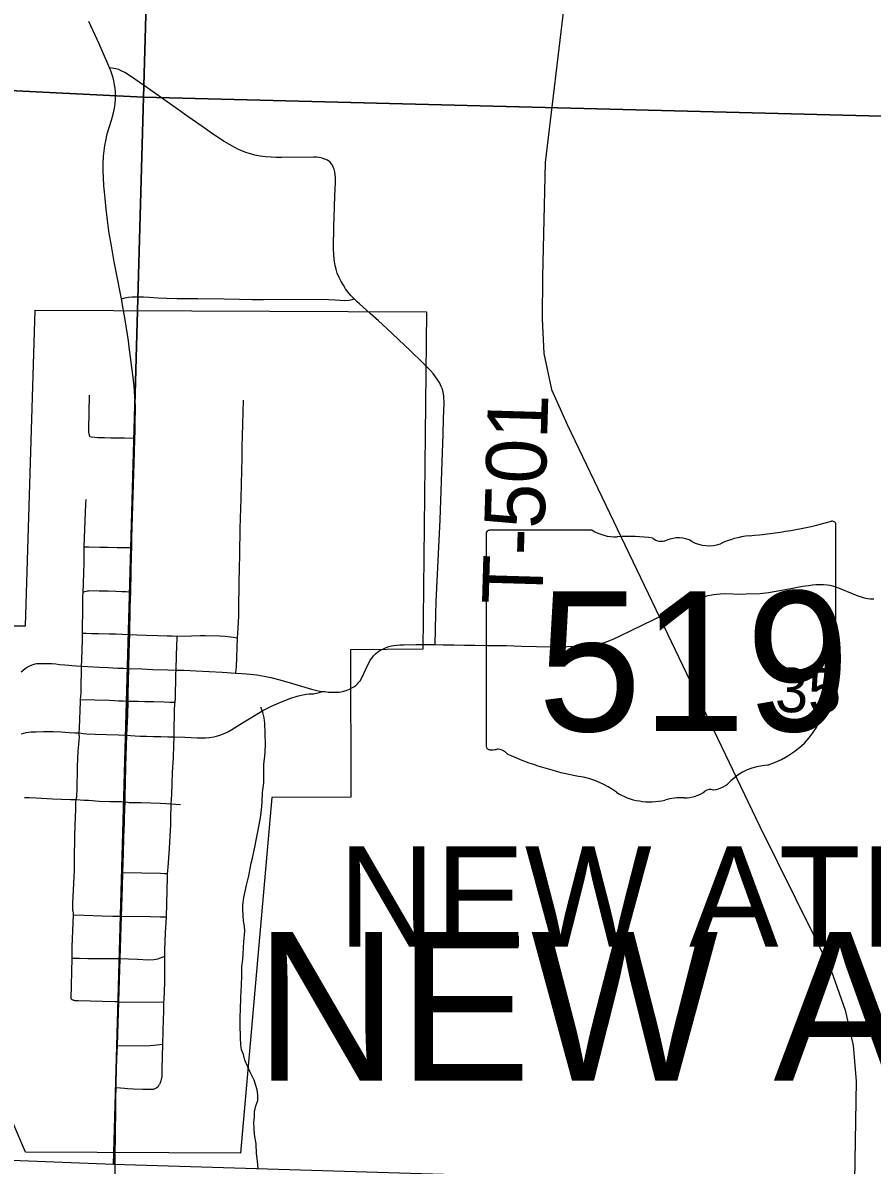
# Model space of a CAD drawing. Extents: x 0 to 34, y 0 to 22.
# Drawn here: x 5.147 to 5.947, y 17.611 to 18.687 of the extents above; entities that cross this region are included whole.
import ezdxf

# ---------------------------------------------------------------- set-up
doc = ezdxf.new("R2010")
doc.units = 0
for name, color, linetype in [('GM_X_City_Street', 7, 'Continuous'), ('GM_X_Corporation', 7, 'Continuous'), ('GM_X_Corporation_Text', 7, 'Continuous'), ('GM_X_Minor_River', 7, 'Continuous'), ('GM_X_Rail_Line', 7, 'Continuous'), ('GM_X_Section_Text', 7, 'Continuous'), ('GM_X_State_Location', 7, 'Continuous'), ('GM_X_State_Route', 7, 'Continuous'), ('GM_X_State_Shield', 7, 'Continuous'), ('GM_X_Township_Road', 7, 'Continuous'), ('GM_X_Township_Road_Text', 7, 'Continuous'), ('SH_Text', 7, 'Continuous')]:
    doc.layers.add(name, color=color, linetype=linetype)

msp = doc.modelspace()

# ---------------------------------------------------------------- linework, layer by layer
at = {"layer": 'GM_X_City_Street'}
for points in [[(5.2096, 18.2975), (5.2092, 18.2991), (5.2089, 18.3), (5.2088, 18.3011), (5.2086, 18.3043), (5.2093, 18.3364)], [(5.3473, 18.0744), (5.3477, 18.0781), (5.3478, 18.0801), (5.3488, 18.1076), (5.3492, 18.1119), (5.3496, 18.1167), (5.35, 18.1283), (5.3501, 18.1334), (5.3505, 18.1609), (5.3507, 18.1724), (5.3509, 18.1869), (5.351, 18.1944), (5.3512, 18.203), (5.3514, 18.2107), (5.3523, 18.2389), (5.3528, 18.2653), (5.3532, 18.2766), (5.3533, 18.2879), (5.3536, 18.298), (5.3539, 18.3092), (5.3545, 18.3318)], [(5.2096, 18.2975), (5.2111, 18.2971), (5.2144, 18.2968), (5.2173, 18.2966), (5.2235, 18.2964), (5.2294, 18.2963), (5.2422, 18.2961), (5.2522, 18.296)], [(5.237, 17.7645), (5.2332, 17.7646), (5.1985, 17.7653), (5.1959, 17.7655), (5.1951, 17.7657), (5.1943, 17.7658), (5.1938, 17.766), (5.1933, 17.7663), (5.193, 17.7665), (5.1926, 17.7667), (5.1924, 17.767), (5.1922, 17.7672), (5.1921, 17.7673), (5.1929, 17.8057), (5.1931, 17.8168), (5.1943, 17.8466), (5.1942, 17.8485), (5.194, 17.8496), (5.1937, 17.8507), (5.1935, 17.8521), (5.1937, 17.8579), (5.1949, 17.8819), (5.1952, 17.8886), (5.1953, 17.898), (5.1956, 17.9215), (5.196, 17.939), (5.1963, 17.9454), (5.1966, 17.9528), (5.1967, 17.9553), (5.1971, 17.956), (5.1972, 17.9567), (5.1974, 17.9576), (5.1975, 17.9598), (5.1977, 17.9638), (5.1979, 17.9862), (5.1987, 18.0009), (5.1992, 18.0071), (5.1995, 18.0109), (5.1998, 18.014), (5.1997, 18.0169), (5.1996, 18.018), (5.1998, 18.0224), (5.2008, 18.0476), (5.2009, 18.0496), (5.2011, 18.0527), (5.2014, 18.0558), (5.2016, 18.0639), (5.2017, 18.0749), (5.2018, 18.081), (5.202, 18.0865), (5.2026, 18.1062), (5.2028, 18.1121), (5.203, 18.138), (5.2031, 18.1467), (5.2035, 18.1507), (5.2037, 18.1584), (5.2041, 18.1693), (5.2042, 18.1781), (5.2043, 18.1899), (5.2043, 18.1933), (5.2046, 18.202), (5.2059, 18.2338), (5.2061, 18.238)], [(5.2043, 18.1933), (5.2088, 18.1933), (5.219, 18.1932), (5.2262, 18.193), (5.2354, 18.1927), (5.2491, 18.1928)], [(5.2035, 18.1507), (5.205, 18.1512), (5.2063, 18.1516), (5.2076, 18.152), (5.2085, 18.1521), (5.2095, 18.1522), (5.2185, 18.1521), (5.2269, 18.1519), (5.234, 18.1516), (5.2398, 18.1514), (5.244, 18.1512), (5.2482, 18.1511)], [(5.2028, 18.1121), (5.2062, 18.1119), (5.2111, 18.1118), (5.2178, 18.1117), (5.228, 18.1114), (5.234, 18.1113), (5.2401, 18.1112), (5.2473, 18.1109), (5.2538, 18.1106), (5.2627, 18.1103), (5.2734, 18.1099), (5.2826, 18.1096), (5.2872, 18.1095), (5.2919, 18.1093), (5.3055, 18.1094), (5.3137, 18.1097), (5.3186, 18.1099), (5.3317, 18.1096), (5.3373, 18.1092), (5.3425, 18.1085), (5.3488, 18.1076)], [(5.2344, 17.6836), (5.2384, 17.6833), (5.2423, 17.6831), (5.245, 17.6828), (5.2504, 17.6824), (5.2597, 17.6822), (5.2638, 17.6821), (5.2688, 17.6821), (5.2697, 17.6823), (5.2704, 17.6825), (5.2712, 17.6828), (5.2719, 17.6831), (5.2725, 17.6834), (5.2732, 17.684), (5.2739, 17.6846), (5.2744, 17.6851), (5.2748, 17.6857), (5.2751, 17.6863), (5.2754, 17.6868), (5.2757, 17.6873), (5.2759, 17.6878), (5.2762, 17.6882), (5.2764, 17.6887), (5.2766, 17.6893), (5.2768, 17.6899), (5.277, 17.6905), (5.2772, 17.6912), (5.2773, 17.6918), (5.2774, 17.6924), (5.2776, 17.6931), (5.2777, 17.6939), (5.2779, 17.701), (5.2786, 17.7247), (5.2792, 17.7485), (5.2794, 17.7547), (5.2795, 17.7645), (5.2797, 17.7664), (5.2798, 17.7685), (5.2799, 17.7728), (5.2803, 17.7845), (5.2803, 17.8076), (5.2804, 17.8134), (5.2807, 17.8214), (5.281, 17.8298), (5.2815, 17.8394), (5.2818, 17.8446), (5.2827, 17.8819), (5.2828, 17.8855), (5.283, 17.8876), (5.2832, 17.8891), (5.2834, 17.8904), (5.2835, 17.8912), (5.2846, 17.9095), (5.2857, 17.926), (5.2859, 17.9314), (5.2861, 17.9371), (5.2864, 17.9512), (5.2868, 17.96), (5.2877, 17.9808), (5.2884, 17.9945), (5.2888, 18.0065), (5.289, 18.0144), (5.2892, 18.0186), (5.2895, 18.0396), (5.2898, 18.0454), (5.29, 18.0469), (5.2901, 18.0479), (5.2902, 18.0486), (5.2903, 18.0495), (5.2908, 18.0736), (5.2909, 18.0773), (5.2912, 18.0916), (5.2919, 18.1077), (5.2919, 18.1093)], [(5.2009, 18.0496), (5.2142, 18.0493), (5.2278, 18.0488), (5.2329, 18.0485), (5.2368, 18.0484), (5.2412, 18.0482), (5.2457, 18.0479), (5.2552, 18.0478), (5.2614, 18.0477), (5.27, 18.0475), (5.2797, 18.0473), (5.285, 18.0471), (5.29, 18.0469)], [(5.3536, 18.0274), (5.3718, 18.0385), (5.3745, 18.0401), (5.3821, 18.0438), (5.3917, 18.0479), (5.399, 18.0507), (5.405, 18.0527), (5.4076, 18.0534), (5.4104, 18.054), (5.4135, 18.0544), (5.4163, 18.0547), (5.4186, 18.0548), (5.4203, 18.055), (5.4218, 18.0552), (5.4233, 18.0555), (5.4246, 18.0558), (5.426, 18.0562), (5.4277, 18.0567), (5.4291, 18.0571)], [(5.145, 18.0172), (5.1474, 18.0179), (5.1497, 18.0184), (5.1519, 18.0187), (5.1545, 18.019), (5.1586, 18.0191), (5.166, 18.0194), (5.1754, 18.0193), (5.1826, 18.0189), (5.1902, 18.0185), (5.1954, 18.0182), (5.1996, 18.018), (5.2017, 18.0177), (5.2033, 18.0175), (5.2065, 18.0173), (5.2147, 18.0169), (5.2365, 18.0161), (5.2446, 18.0158), (5.248, 18.0155), (5.2523, 18.0153), (5.257, 18.0151), (5.2629, 18.0149), (5.2697, 18.0147), (5.2765, 18.0146), (5.2831, 18.0144), (5.289, 18.0144), (5.2991, 18.0139), (5.3107, 18.0135), (5.3145, 18.0134), (5.3188, 18.0135), (5.3223, 18.0137), (5.3264, 18.0143), (5.3291, 18.0148), (5.3322, 18.0158), (5.3357, 18.0171), (5.3403, 18.0195), (5.3436, 18.0212), (5.3536, 18.0274)], [(5.1481, 17.957), (5.1524, 17.957), (5.1592, 17.9567), (5.1744, 17.956), (5.1915, 17.9553), (5.1967, 17.9553), (5.2044, 17.9547)], [(5.2044, 17.9547), (5.2083, 17.9545), (5.2184, 17.9538), (5.2286, 17.9534), (5.2392, 17.9532), (5.2428, 17.953)], [(5.2428, 17.953), (5.245, 17.9527), (5.2467, 17.9525), (5.2485, 17.9524), (5.2579, 17.9523), (5.2763, 17.9518), (5.2815, 17.9516), (5.2864, 17.9512), (5.2906, 17.9508), (5.2952, 17.9505)], [(5.2409, 17.8863), (5.2585, 17.886), (5.2763, 17.8857), (5.28, 17.8855), (5.2828, 17.8855)], [(5.1943, 17.8466), (5.2043, 17.8461), (5.2211, 17.8456), (5.2312, 17.8454), (5.2396, 17.8453), (5.2664, 17.845), (5.2759, 17.8447), (5.2818, 17.8446)], [(5.1929, 17.8057), (5.1998, 17.8056), (5.2079, 17.8054), (5.2153, 17.8053), (5.2211, 17.8052), (5.2383, 17.8052), (5.2462, 17.8049), (5.2545, 17.8046), (5.265, 17.8042), (5.2701, 17.8044), (5.2717, 17.8047), (5.2737, 17.8051), (5.2762, 17.806), (5.2803, 17.8076)], [(5.237, 17.7645), (5.2412, 17.7643), (5.2795, 17.7645)], [(5.2356, 17.7229), (5.2662, 17.7232), (5.27, 17.7236), (5.2727, 17.7239), (5.2755, 17.7243), (5.2786, 17.7247)]]:
    msp.add_lwpolyline(points, dxfattribs=at)
at = {"layer": 'GM_X_Corporation'}
for points in [[(4.2853, 19.7839), (5.2933, 19.7705), (5.2887, 19.6211), (5.2602, 18.6174), (4.2417, 18.6679), (4.2724, 19.7849)], [(6.258, 19.6163), (6.2913, 19.615), (6.2882, 18.592), (6.2734, 18.5913), (5.2602, 18.6174), (5.2887, 19.6211)], [(4.2417, 18.6679), (5.2602, 18.6174), (5.2318, 17.611), (4.2074, 17.6513)], [(6.2734, 18.5913), (6.258, 17.5799), (5.2318, 17.611), (5.2602, 18.6174)], [(5.1491, 17.6228), (5.0046, 17.9608), (5.023, 17.9742), (5.0344, 17.9657), (5.1325, 18.083), (5.1358, 18.119), (5.1491, 18.119), (5.158, 18.4166), (5.527, 18.415), (5.5234, 18.0969), (5.4552, 18.0962), (5.4557, 17.9574), (5.3812, 17.9572), (5.3516, 17.6218)]]:
    msp.add_lwpolyline(points, close=True, dxfattribs=at)
at = {"layer": 'GM_X_Minor_River'}
msp.add_lwpolyline([(5.3683, 17.6072), (5.3677, 17.6143), (5.3667, 17.6214), (5.3663, 17.6305), (5.3649, 17.6395), (5.3646, 17.6455), (5.3641, 17.6511), (5.3647, 17.6557), (5.3648, 17.6609), (5.3662, 17.6663), (5.3679, 17.6716), (5.3681, 17.6769), (5.3675, 17.6814), (5.3658, 17.6866), (5.3645, 17.6907), (5.3604, 17.6988), (5.3587, 17.7033), (5.3558, 17.7096), (5.3545, 17.7148), (5.3525, 17.7193), (5.3519, 17.7242), (5.3517, 17.7302), (5.3512, 17.7437), (5.3513, 17.7509), (5.3515, 17.7565), (5.3521, 17.769), (5.3525, 17.7803), (5.3529, 17.7889), (5.353, 17.7976), (5.3539, 17.8044), (5.3541, 17.8097), (5.3546, 17.8153), (5.3548, 17.821), (5.3556, 17.8312), (5.3554, 17.8357), (5.3544, 17.8409), (5.3543, 17.8458), (5.3537, 17.8518), (5.3539, 17.8559), (5.3548, 17.8627), (5.3574, 17.8745), (5.3594, 17.8832), (5.3616, 17.8953), (5.3629, 17.8999), (5.3655, 17.912), (5.3665, 17.9169), (5.3684, 17.9264), (5.37, 17.9347), (5.3709, 17.94), (5.3718, 17.9487), (5.372, 17.9528), (5.3724, 17.9618), (5.3736, 17.9709), (5.3737, 17.9796), (5.3737, 17.9886), (5.3746, 17.9957), (5.3748, 18.0006), (5.3753, 18.007), (5.3746, 18.0273), (5.374, 18.0322), (5.3727, 18.0374), (5.3709, 18.0423)], dxfattribs=at)
at = {"layer": 'GM_X_Rail_Line'}
msp.add_lwpolyline([(5.5724, 19.342), (5.5761, 19.2882), (5.58, 19.2345), (5.5919, 19.1861), (5.6086, 19.147), (5.6292, 19.1114), (5.6469, 19.0765), (5.662, 19.0399), (5.6772, 18.9859), (5.6799, 18.9462), (5.6802, 18.9066), (5.6758, 18.8652), (5.6388, 18.5558), (5.6363, 18.4479), (5.6361, 18.4083), (5.6376, 18.3757), (5.6449, 18.3419), (5.6594, 18.3087), (5.8411, 17.9298), (5.9084, 17.7939), (5.9214, 17.7565), (5.9292, 17.7232), (5.9319, 17.6898), (5.9275, 17.4266)], dxfattribs=at)
at = {"layer": 'GM_X_State_Route'}
for points in [[(5.2394, 18.4273), (5.2376, 18.4365), (5.2364, 18.4431), (5.2327, 18.4621), (5.2296, 18.4791), (5.228, 18.4889), (5.2262, 18.5014), (5.225, 18.5117), (5.224, 18.5219), (5.2234, 18.5281), (5.2229, 18.5339), (5.2225, 18.5415), (5.2222, 18.5477), (5.2221, 18.5546), (5.2225, 18.5617), (5.223, 18.5669), (5.2237, 18.5719), (5.2246, 18.5763), (5.2261, 18.5828), (5.2301, 18.5958), (5.2317, 18.6012), (5.2326, 18.6054), (5.2332, 18.6087), (5.2336, 18.6118), (5.2338, 18.6153), (5.2337, 18.6222), (5.2334, 18.6258), (5.233, 18.6291), (5.2323, 18.6328), (5.2316, 18.6356), (5.2294, 18.6422), (5.2282, 18.6449), (5.2276, 18.6465), (5.2183, 18.6675), (5.2086, 18.6886)], [(5.2465, 18.0787), (5.2468, 18.0946), (5.2473, 18.1109), (5.2478, 18.1361), (5.2482, 18.1511), (5.2485, 18.1691), (5.2489, 18.1861), (5.2491, 18.1928), (5.2493, 18.2023), (5.2518, 18.2824), (5.2522, 18.296), (5.2523, 18.3015), (5.2525, 18.3083), (5.2526, 18.3262), (5.2522, 18.3352), (5.2514, 18.345), (5.2502, 18.3557), (5.2468, 18.3818), (5.246, 18.3875), (5.2429, 18.4074), (5.2411, 18.4181), (5.2394, 18.4273)], [(5.5843, 18.1005), (5.5863, 18.1005), (5.6021, 18.1003), (5.6164, 18.0998), (5.6306, 18.0996), (5.648, 18.0993), (5.6714, 18.0997), (5.6775, 18.1001), (5.6834, 18.1008), (5.6879, 18.1016), (5.6924, 18.1027), (5.6966, 18.104), (5.7035, 18.1068), (5.7101, 18.1098), (5.7717, 18.1398), (5.7788, 18.1429), (5.7843, 18.1451), (5.788, 18.1462), (5.7925, 18.1474), (5.7958, 18.1482), (5.7977, 18.1485), (5.8006, 18.1489), (5.8037, 18.1492), (5.8075, 18.1493), (5.824, 18.1489), (5.8283, 18.149), (5.8413, 18.1495), (5.8492, 18.1505), (5.8599, 18.1522), (5.8702, 18.1542), (5.8813, 18.1563), (5.887, 18.1571), (5.8906, 18.1575), (5.8939, 18.1578), (5.8981, 18.1579), (5.9011, 18.1578), (5.9046, 18.1575), (5.9071, 18.1572), (5.9096, 18.1566), (5.9125, 18.1558), (5.9159, 18.1546), (5.9282, 18.1493), (5.9334, 18.1473), (5.9365, 18.1462), (5.9394, 18.1454), (5.9425, 18.1448), (5.9451, 18.1445), (5.9485, 18.1443)], [(5.4291, 18.0571), (5.4313, 18.0569), (5.4342, 18.0565), (5.4378, 18.0563), (5.4445, 18.0565), (5.4479, 18.057), (5.4513, 18.058), (5.4544, 18.0593), (5.4567, 18.0604), (5.459, 18.0617), (5.4608, 18.0631), (5.4622, 18.0645), (5.4633, 18.0658), (5.4643, 18.0671), (5.4665, 18.0712), (5.4696, 18.0776), (5.474, 18.0867), (5.4756, 18.0889), (5.4771, 18.0907), (5.479, 18.0926), (5.4812, 18.0945), (5.4839, 18.0962), (5.4864, 18.0974), (5.489, 18.0986), (5.4915, 18.0994), (5.4939, 18.1), (5.4962, 18.1005), (5.499, 18.1008), (5.5018, 18.1011), (5.5057, 18.1012), (5.5173, 18.1014)], [(5.5173, 18.1014), (5.5302, 18.1014), (5.5351, 18.1014), (5.5425, 18.1012), (5.553, 18.1011), (5.5629, 18.1008), (5.5724, 18.1007), (5.5843, 18.1005)], [(5.1449, 18.0756), (5.1468, 18.0772), (5.1488, 18.0788), (5.1507, 18.08), (5.1538, 18.0816), (5.1561, 18.0824), (5.1581, 18.083), (5.1594, 18.0833)], [(5.1594, 18.0833), (5.1625, 18.0836), (5.1698, 18.0835), (5.1739, 18.0833), (5.1776, 18.083), (5.1812, 18.0826), (5.186, 18.0821), (5.1894, 18.0818), (5.1927, 18.0815), (5.197, 18.0813), (5.2018, 18.081), (5.2078, 18.0807), (5.2186, 18.08), (5.2271, 18.0796), (5.2359, 18.0792), (5.2415, 18.0789), (5.2465, 18.0787)], [(5.2422, 17.9331), (5.2423, 17.937), (5.2425, 17.9464), (5.2428, 17.953), (5.2429, 17.9593), (5.2432, 17.9699), (5.2437, 17.9867), (5.2446, 18.0158), (5.2453, 18.035), (5.2457, 18.0479), (5.2458, 18.0547), (5.2465, 18.0787)], [(5.2465, 18.0787), (5.2586, 18.0783), (5.2691, 18.0779), (5.283, 18.0776), (5.2909, 18.0773), (5.2982, 18.0771), (5.3098, 18.0766), (5.322, 18.076), (5.3344, 18.0753), (5.3473, 18.0744), (5.3533, 18.0739), (5.3608, 18.0733), (5.3669, 18.0727), (5.3706, 18.0722), (5.374, 18.0716), (5.3802, 18.0703), (5.3888, 18.068), (5.4005, 18.0646), (5.4185, 18.0594), (5.4236, 18.0581), (5.4264, 18.0575), (5.4291, 18.0571)], [(5.2336, 17.6124), (5.2338, 17.6468), (5.234, 17.6561), (5.2341, 17.6642), (5.2342, 17.6738), (5.2344, 17.6836), (5.2349, 17.7047), (5.2356, 17.7229), (5.2359, 17.7339), (5.237, 17.7645), (5.2383, 17.8052), (5.2396, 17.8453), (5.2404, 17.8729), (5.2409, 17.8863), (5.2413, 17.9045), (5.2417, 17.9195), (5.2422, 17.9331)], [(5.2334, 17.5951), (5.2335, 17.6039), (5.2336, 17.6124)]]:
    msp.add_lwpolyline(points, dxfattribs=at)
at = {"layer": 'GM_X_State_Shield'}
for p, q in [((5.9128, 18.1094), (5.9128, 18.2141)), ((5.5833, 18.2057), (5.5833, 18.0056)), ((5.683, 18.2092), (5.5865, 18.2092)), ((5.9128, 18.1095), (5.9128, 18.1094))]:
    msp.add_line(p, q, dxfattribs=at)
for centre, major_axis, start_param, end_param in [((5.7954, 18.482), (0.3495, 0), 4.814394, 5.042369), ((5.9092, 18.2146), (0.00367, 0), 6.141152, 7.989035), ((5.587, 18.2061), (0.00382, 0), 1.712693, 3.28349), ((5.706, 18.2324), (0.037, 0), 4.042523, 4.731795), ((5.7183, 18.0968), (0.133, 0), 1.404758, 1.657858), ((5.7485, 18.2072), (0.0107, 0), 3.836095, 5.185415), ((5.7642, 18.1841), (0.0222, 0), 0.950623, 2.079405), ((5.84, 18.148), (0.0703, 0), 1.699011, 2.107814), ((5.7928, 18.2158), (0.0267, 0), 4.081561, 5.145723), ((5.912, 18.1017), (0.00568, 0), 1.883978, 3.671073), ((5.9089, 18.109), (0.00393, 0), 5.05454, 6.418171), ((5.8759, 18.0885), (0.0341, 0), 5.934695, 6.695948), ((5.926, 18.0656), (0.0248, 0), 2.387724, 3.262537), ((5.815, 18.0523), (0.0874, 0), 5.101752, 6.440018), ((5.5871, 18.0052), (0.00385, 0), 3.00124, 4.508301), ((5.5876, 18.0256), (0.0294, 0), 4.665946, 4.897461), ((5.5937, 17.9941), (0.0106, 0), 0.519207, 1.627899), ((5.7275, 18.1739), (0.2524, 0), 4.195997, 4.488961), ((5.8519, 17.9494), (0.0479, 0), 1.647645, 2.488434), ((5.6522, 17.9157), (0.079, 0), 0.823519, 1.323587), ((5.7703, 17.9781), (0.0267, 0), 4.691044, 5.507374), ((5.7944, 17.9587), (0.00752, 0), 1.147584, 2.315152), ((5.7912, 17.9862), (0.0282, 0), 4.937069, 5.64225), ((5.7376, 17.9931), (0.0501, 0), 4.026481, 4.996735), ((5.7666, 17.9239), (0.0412, 0), 1.495662, 1.94098)]:
    msp.add_ellipse(centre, major_axis=major_axis, ratio=0.8, start_param=start_param, end_param=end_param, dxfattribs=at)
at = {"layer": 'GM_X_Township_Road'}
for points in [[(5.4639, 18.4225), (5.4617, 18.4245), (5.4588, 18.4272), (5.4556, 18.4304), (5.4528, 18.4339), (5.4506, 18.4368), (5.4486, 18.44), (5.4465, 18.4435), (5.4446, 18.4473), (5.4429, 18.4515), (5.4417, 18.4553), (5.4409, 18.4587), (5.4401, 18.4625), (5.4398, 18.4647), (5.4395, 18.4687), (5.4393, 18.4747), (5.4396, 18.4965), (5.4398, 18.5036), (5.4406, 18.5244), (5.4412, 18.5367), (5.4411, 18.5414), (5.4409, 18.5442), (5.4404, 18.5471), (5.4399, 18.5495), (5.4391, 18.5513), (5.4383, 18.5532), (5.4375, 18.5546), (5.4358, 18.5564), (5.4336, 18.5578), (5.4311, 18.559), (5.4285, 18.5598), (5.4259, 18.5604), (5.4233, 18.5607), (5.4206, 18.5609), (5.3904, 18.5606), (5.3852, 18.5606), (5.3806, 18.5607), (5.3753, 18.5611), (5.3702, 18.5617), (5.3651, 18.5628), (5.3611, 18.5638), (5.3566, 18.5653), (5.353, 18.5666), (5.3499, 18.5681), (5.3463, 18.5699), (5.3414, 18.5726), (5.3364, 18.5756), (5.3242, 18.5835), (5.3196, 18.5868), (5.2988, 18.6013), (5.2932, 18.6053), (5.2612, 18.628), (5.2469, 18.6378), (5.2425, 18.6406), (5.2399, 18.642), (5.2369, 18.6433), (5.2342, 18.6441), (5.2323, 18.6444), (5.2282, 18.6449)], [(5.2394, 18.4273), (5.2427, 18.4281), (5.246, 18.4288), (5.2495, 18.4291), (5.2535, 18.4292), (5.2602, 18.429), (5.2655, 18.4287), (5.274, 18.4282), (5.2823, 18.4279), (5.2919, 18.4276), (5.3113, 18.4275)], [(5.3113, 18.4275), (5.3364, 18.4273), (5.3507, 18.427), (5.3625, 18.4267), (5.3732, 18.4266), (5.3939, 18.4268), (5.4347, 18.4265), (5.441, 18.4262), (5.4456, 18.4259), (5.4494, 18.4257), (5.454, 18.426), (5.4554, 18.4263), (5.4568, 18.4266), (5.4588, 18.4272)], [(5.5394, 18.3478), (5.537, 18.3514), (5.5331, 18.3567), (5.5303, 18.3599), (5.5268, 18.3635), (5.5235, 18.3669), (5.5116, 18.3786), (5.4895, 18.3993), (5.4818, 18.4064), (5.4739, 18.4134), (5.4639, 18.4225)], [(5.5351, 18.1014), (5.5358, 18.1301), (5.5362, 18.1419), (5.5398, 18.2188), (5.5416, 18.2735), (5.5425, 18.2993), (5.5431, 18.3147), (5.5435, 18.3281), (5.5433, 18.3359), (5.5428, 18.3392), (5.5419, 18.342), (5.5409, 18.3445), (5.5394, 18.3478)]]:
    msp.add_lwpolyline(points, dxfattribs=at)

# ---------------------------------------------------------------- texts
at = {"layer": 'GM_X_Corporation_Text'}
msp.add_text('NEW ATHENS', height=0.0947, rotation=0, dxfattribs=at).set_placement((5.4437, 17.8164))
at = {"layer": 'GM_X_Section_Text'}
msp.add_text('35', height=0.04186, rotation=0, dxfattribs=at).set_placement((5.8554, 18.0375))
at = {"layer": 'GM_X_State_Location'}
for s in ['s', 'r']:
    msp.add_text(s, height=0.000189, dxfattribs=at).set_placement((5.7443, 18.0924))
msp.add_text('519', height=0.000189, rotation=0, dxfattribs=at).set_placement((5.6775, 18.0786))
at = {"layer": 'GM_X_State_Shield'}
msp.add_text('519', height=0.13184, dxfattribs=at).set_placement((5.6317, 18.0197))
at = {"layer": 'GM_X_Township_Road_Text'}
msp.add_text('T-501', height=0.05682, rotation=88.3176, dxfattribs=at).set_placement((5.636, 18.1384))
at = {"layer": 'SH_Text'}
msp.add_text('NEW ATHENS', height=0.14, dxfattribs=at).set_placement((5.3652, 17.6903))

doc.saveas('drawing.dxf')
